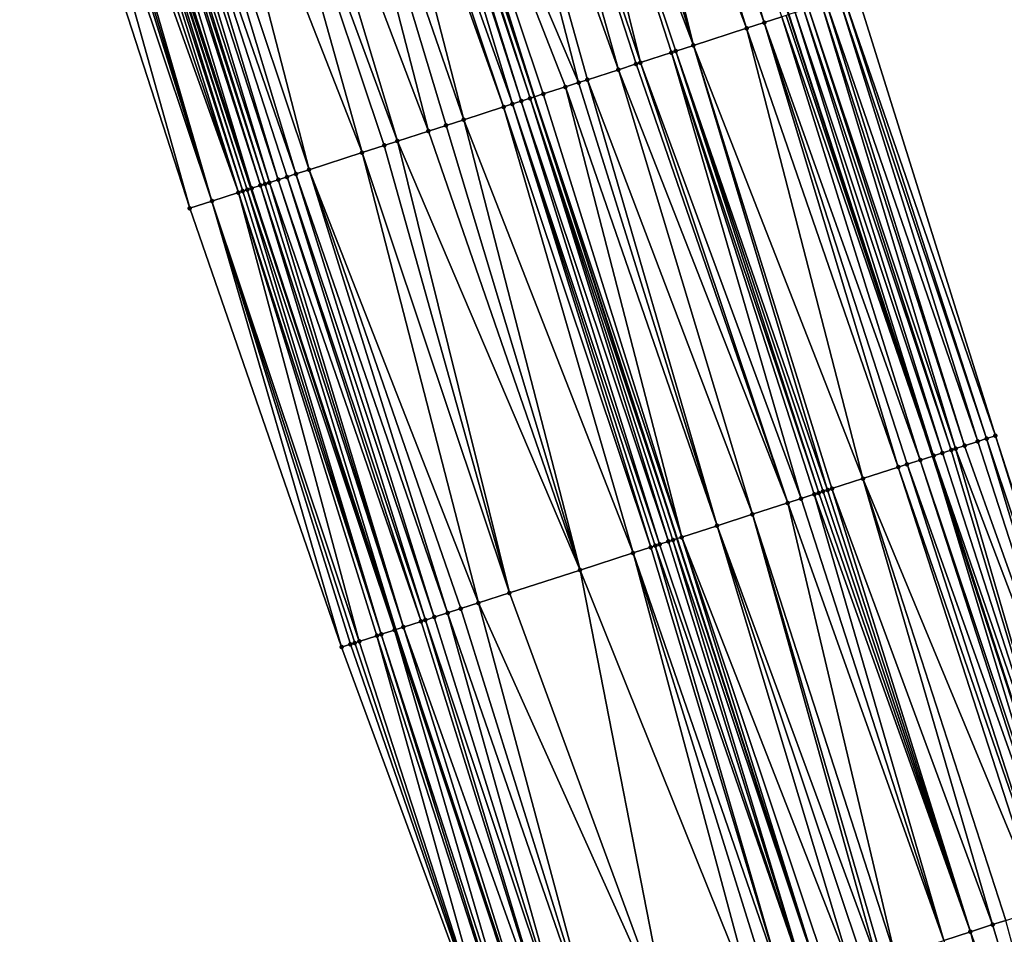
# Model space of a CAD drawing. Header units: feet. Extents: x 2004186 to 2014793, y 836912 to 864902.
# Tile 802 of 974: x 2004904 to 2004946, y 857786 to 857826. Entities that reach past the tile are written whole.
import ezdxf

# ---------------------------------------------------------------- set-up
doc = ezdxf.new("R2010")
doc.units = ezdxf.units.FT
doc.header["$LTSCALE"] = 100
doc.header["$MEASUREMENT"] = 0
for name, color, linetype, lineweight in [('EP_Travel Lane', 5, 'Continuous', 40), ('GPL_Skip Line', 2, 'Continuous', 40), ('Road Shots', 4, 'Continuous', 200), ('Road X-Section', 30, 'Continuous', 13)]:
    doc.layers.add(name, color=color, linetype=linetype, lineweight=lineweight)
doc.layers.add('I-77 SB_MM21-27-Surface-Border', color=7, linetype='Continuous')
doc.layers.add('I-77 SB_MM21-27-Surface-TIN', color=7, linetype='Continuous')

msp = doc.modelspace()

# ---------------------------------------------------------------- linework, layer by layer
at = {"layer": 'EP_Travel Lane'}
for points in [[(2004968.091120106, 857730.6874260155, 458.3383063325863), (2004961.902400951, 857749.7057238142, 458.416206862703), (2004955.713677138, 857768.7240359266, 458.4884060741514), (2004949.524960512, 857787.7423259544, 458.5693999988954), (2004943.336226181, 857806.7606703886, 458.6287385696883), (2004937.147473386, 857825.7790715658, 458.6654655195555), (2004930.958716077, 857844.7974866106, 458.6966912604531), (2004924.769931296, 857863.8159860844, 458.6943065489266), (2004918.629486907, 857882.8363008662, 458.6859490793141), (2004912.503487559, 857901.8750106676, 458.6813898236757), (2004906.377486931, 857920.9137244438, 458.6804606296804), (2004900.251487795, 857939.9524335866, 458.6752691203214), (2004894.125489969, 857958.9911386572, 458.6660294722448), (2004887.999498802, 857978.0298230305, 458.6369202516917), (2004881.873520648, 857997.0684669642, 458.5691292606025), (2004875.747536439, 858016.1071297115, 458.5192208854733)], [(2004945.147646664, 857723.2676227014, 458.3893533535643), (2004938.915284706, 857742.2717968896, 458.4708623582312), (2004932.682924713, 857761.2759650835, 458.5547628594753), (2004926.450536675, 857780.2802187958, 458.6045902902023), (2004920.218144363, 857799.2844855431, 458.649221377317), (2004913.985728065, 857818.2888254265, 458.6647408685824), (2004907.753320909, 857837.2931374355, 458.6913437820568), (2004901.520910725, 857856.2974586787, 458.7142679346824), (2004895.381477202, 857875.3456957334, 458.7119822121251), (2004889.286522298, 857894.3944176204, 458.715399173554), (2004883.191573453, 857913.4431205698, 458.7008551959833), (2004877.09661825, 857932.4918433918, 458.7051694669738), (2004871.001668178, 857951.5405501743, 458.6942510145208), (2004864.906725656, 857970.5892333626, 458.660693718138), (2004858.811787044, 857989.6379043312, 458.615256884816), (2004852.716852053, 858008.6865639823, 458.5591593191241)]]:
    msp.add_polyline3d(points, dxfattribs=at)
at = {"layer": 'GPL_Skip Line'}
msp.add_polyline3d([(2004956.954004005, 857727.0851855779, 458.5624127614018), (2004950.800061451, 857746.1147352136, 458.6383412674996), (2004944.646127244, 857765.1442590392, 458.7245385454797), (2004938.492183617, 857784.1738119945, 458.7991463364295), (2004932.338221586, 857803.203421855, 458.8511140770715), (2004926.18423179, 857822.2331175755, 458.86892169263), (2004920.030260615, 857841.262755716, 458.9096379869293), (2004913.876251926, 857860.2925098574, 458.9042024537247), (2004907.736666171, 857879.3268345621, 458.9118653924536), (2004901.603075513, 857898.363108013, 458.915572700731), (2004895.469483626, 857917.3993852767, 458.9229411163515), (2004889.335898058, 857936.4356429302, 458.9114812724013), (2004883.202316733, 857955.4718874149, 458.887378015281), (2004877.068739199, 857974.5081201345, 458.851978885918), (2004870.935166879, 857993.5443366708, 458.8010420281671), (2004864.801595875, 858012.5805491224, 458.746183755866)], dxfattribs=at)
at = {"layer": 'I-77 SB_MM21-27-Surface-Border', "color": 3, "linetype": 'ByBlock', "lineweight": -2}
for points in [[(2004877.746383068, 858016.7509789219, 458.3539276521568), (2004882.547377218, 857997.2855358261, 458.5244382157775), (2004890.013520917, 857978.6785669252, 458.4760272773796), (2004896.527836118, 857959.7649671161, 458.4742251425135), (2004903.042151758, 857940.8513659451, 458.4711184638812), (2004909.366110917, 857921.8764099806, 458.4496553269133), (2004915.49970439, 857902.8401277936, 458.4376787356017), (2004921.633296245, 857883.80385063, 458.430288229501), (2004927.957836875, 857864.8476132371, 458.4442228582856), (2004933.921558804, 857845.7562884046, 458.46193773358), (2004940.075553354, 857826.7265779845, 458.4499784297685), (2004946.039244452, 857807.6353484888, 458.4297870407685), (2004952.19318902, 857788.6057926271, 458.3563315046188), (2004957.966566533, 857769.4530753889, 458.3153930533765), (2004963.549658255, 857750.2387844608, 458.2879301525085), (2004969.703604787, 857731.2092225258, 458.2168949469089)], [(2004943.82334371, 857722.8395100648, 458.3345819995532), (2004937.098498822, 857741.6844776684, 458.3956095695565), (2004931.325171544, 857760.8370395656, 458.4983556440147), (2004924.790601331, 857779.7436152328, 458.5322354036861), (2004917.875421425, 857798.5271613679, 458.5461687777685), (2004911.340836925, 857817.4337812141, 458.5624977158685), (2004905.186842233, 857836.4634920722, 458.5742828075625), (2004899.032855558, 857855.4931781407, 458.5959305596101), (2004892.888488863, 857874.5423146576, 458.6017907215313), (2004886.754897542, 857893.5785901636, 458.6073451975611), (2004880.811672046, 857912.6761914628, 458.6034884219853), (2004874.868436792, 857931.7738230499, 458.6284618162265), (2004869.305934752, 857950.994101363, 458.6296289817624), (2004863.1723574, 857970.0303335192, 458.5937481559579), (2004857.800223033, 857989.3119318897, 458.5795687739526), (2004852.428094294, 858008.5935127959, 458.548836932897)]]:
    msp.add_polyline3d(points, dxfattribs=at)
at = {"layer": 'I-77 SB_MM21-27-Surface-TIN', "color": 128, "linetype": 'ByBlock', "lineweight": -2}
for points in [[(2004929.92555122, 857844.4632594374, 458.7374893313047), (2004929.354670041, 857844.278611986, 458.7486168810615), (2004936.079533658, 857825.4335864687, 458.7106296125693)], [(2004930.306134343, 857844.5863711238, 458.7247454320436), (2004929.92555122, 857844.4632594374, 458.7374893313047), (2004936.079533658, 857825.4335864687, 458.7106296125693)], [(2004930.306134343, 857844.5863711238, 458.7247454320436), (2004936.079533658, 857825.4335864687, 458.7106296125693), (2004936.840702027, 857825.679803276, 458.6877539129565)], [(2004929.354670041, 857844.278611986, 458.7486168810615), (2004928.212903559, 857843.90932984, 458.7657966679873), (2004935.318359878, 857825.1873863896, 458.7268498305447)], [(2004929.354670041, 857844.278611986, 458.7486168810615), (2004935.318359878, 857825.1873863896, 458.7268498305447), (2004936.079533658, 857825.4335864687, 458.7106296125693)], [(2004928.212903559, 857843.90932984, 458.7657966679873), (2004927.261433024, 857843.6015899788, 458.7819988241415), (2004933.034832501, 857824.4488048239, 458.7680818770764)], [(2004928.212903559, 857843.90932984, 458.7657966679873), (2004933.034832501, 857824.4488048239, 458.7680818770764), (2004935.318359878, 857825.1873863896, 458.7268498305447)], [(2004927.261433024, 857843.6015899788, 458.7819988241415), (2004925.92937376, 857843.170755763, 458.8040493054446), (2004933.034832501, 857824.4488048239, 458.7680818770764)], [(2004925.92937376, 857843.170755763, 458.8040493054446), (2004924.407019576, 857842.6783760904, 458.8283393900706), (2004930.751297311, 857823.7102474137, 458.7997034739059)], [(2004925.92937376, 857843.170755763, 458.8040493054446), (2004932.273655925, 857824.2026133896, 458.7808627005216), (2004933.034832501, 857824.4488048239, 458.7680818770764)], [(2004925.92937376, 857843.170755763, 458.8040493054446), (2004932.083359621, 857824.1410722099, 458.7814006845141), (2004932.273655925, 857824.2026133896, 458.7808627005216)], [(2004925.92937376, 857843.170755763, 458.8040493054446), (2004930.751297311, 857823.7102474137, 458.7997034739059), (2004932.083359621, 857824.1410722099, 458.7814006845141)], [(2004924.407019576, 857842.6783760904, 458.8283393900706), (2004923.07496183, 857842.2475371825, 458.8522566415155), (2004929.799823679, 857823.4025171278, 458.8120960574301)], [(2004924.407019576, 857842.6783760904, 458.8283393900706), (2004930.561001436, 857823.6487049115, 458.8007676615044), (2004930.751297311, 857823.7102474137, 458.7997034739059)], [(2004924.407019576, 857842.6783760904, 458.8283393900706), (2004929.799823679, 857823.4025171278, 458.8120960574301), (2004930.561001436, 857823.6487049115, 458.8007676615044)], [(2004923.07496183, 857842.2475371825, 458.8522566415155), (2004920.220556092, 857841.3242994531, 458.9080825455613), (2004928.087173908, 857822.8485940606, 458.8378053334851)], [(2004923.07496183, 857842.2475371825, 458.8522566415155), (2004928.467761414, 857822.9716921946, 458.830453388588), (2004929.799823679, 857823.4025171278, 458.8120960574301)], [(2004923.07496183, 857842.2475371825, 458.8522566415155), (2004928.087173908, 857822.8485940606, 458.8378053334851), (2004928.467761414, 857822.9716921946, 458.830453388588)], [(2004919.459364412, 857841.0781547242, 458.9022812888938), (2004918.507873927, 857840.7704765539, 458.8939392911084), (2004925.232748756, 857821.9254163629, 458.8697472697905)], [(2004919.649667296, 857841.1396755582, 458.9098380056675), (2004919.459364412, 857841.0781547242, 458.9022812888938), (2004925.61333865, 857822.0485071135, 458.8653327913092)], [(2004919.459364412, 857841.0781547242, 458.9022812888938), (2004925.232748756, 857821.9254163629, 458.8697472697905), (2004925.61333865, 857822.0485071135, 458.8653327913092)], [(2004919.839965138, 857841.2012119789, 458.9111934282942), (2004919.649667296, 857841.1396755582, 458.9098380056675), (2004925.993936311, 857822.1715738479, 458.8704733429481)], [(2004919.649667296, 857841.1396755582, 458.9098380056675), (2004925.61333865, 857822.0485071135, 458.8653327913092), (2004925.993936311, 857822.1715738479, 458.8704733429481)], [(2004919.839965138, 857841.2012119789, 458.9111934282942), (2004926.18423179, 857822.2331175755, 458.86892169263), (2004920.030260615, 857841.262755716, 458.9096379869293)], [(2004919.839965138, 857841.2012119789, 458.9111934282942), (2004925.993936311, 857822.1715738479, 458.8704733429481), (2004926.18423179, 857822.2331175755, 458.86892169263)], [(2004920.220556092, 857841.3242994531, 458.9080825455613), (2004920.030260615, 857841.262755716, 458.9096379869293), (2004926.18423179, 857822.2331175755, 458.86892169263)], [(2004920.220556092, 857841.3242994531, 458.9080825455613), (2004926.18423179, 857822.2331175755, 458.86892169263), (2004926.56482275, 857822.3562050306, 458.8658183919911)], [(2004920.220556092, 857841.3242994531, 458.9080825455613), (2004927.516291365, 857822.6639508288, 458.8472542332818), (2004928.087173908, 857822.8485940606, 458.8378053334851)], [(2004920.220556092, 857841.3242994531, 458.9080825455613), (2004926.56482275, 857822.3562050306, 458.8658183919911), (2004927.516291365, 857822.6639508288, 458.8472542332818)], [(2004918.127275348, 857840.6474126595, 458.8876688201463), (2004916.604880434, 857840.1551589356, 458.8618493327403), (2004923.139466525, 857821.2485341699, 458.8475031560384)], [(2004918.507873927, 857840.7704765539, 458.8939392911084), (2004918.127275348, 857840.6474126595, 458.8876688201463), (2004924.852154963, 857821.8023376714, 458.8693638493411)], [(2004918.127275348, 857840.6474126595, 458.8876688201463), (2004923.139466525, 857821.2485341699, 458.8475031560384), (2004924.852154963, 857821.8023376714, 458.8693638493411)], [(2004918.507873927, 857840.7704765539, 458.8939392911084), (2004924.852154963, 857821.8023376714, 458.8693638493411), (2004925.232748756, 857821.9254163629, 458.8697472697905)], [(2004916.604880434, 857840.1551589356, 458.8618493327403), (2004914.511590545, 857839.4783004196, 458.8301851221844), (2004921.617074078, 857820.7562728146, 458.8247198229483)], [(2004916.604880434, 857840.1551589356, 458.8618493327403), (2004922.378269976, 857821.0024044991, 458.8357108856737), (2004923.139466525, 857821.2485341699, 458.8475031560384)], [(2004916.604880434, 857840.1551589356, 458.8618493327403), (2004921.617074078, 857820.7562728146, 458.8247198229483), (2004922.378269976, 857821.0024044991, 458.8357108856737)], [(2004914.511590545, 857839.4783004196, 458.8301851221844), (2004913.369791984, 857839.1091174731, 458.807897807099), (2004920.28498102, 857820.325543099, 458.8051941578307)], [(2004914.511590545, 857839.4783004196, 458.8301851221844), (2004920.28498102, 857820.325543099, 458.8051941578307), (2004921.617074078, 857820.7562728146, 458.8247198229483)], [(2004913.369791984, 857839.1091174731, 458.807897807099), (2004911.466792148, 857838.4938194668, 458.768004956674), (2004918.762581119, 857819.8333047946, 458.7732399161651)], [(2004913.369791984, 857839.1091174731, 458.807897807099), (2004919.714080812, 857820.1409544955, 458.7929087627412), (2004920.28498102, 857820.325543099, 458.8051941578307)], [(2004913.369791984, 857839.1091174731, 458.807897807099), (2004918.762581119, 857819.8333047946, 458.7732399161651), (2004919.714080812, 857820.1409544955, 458.7929087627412)], [(2004911.466792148, 857838.4938194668, 458.768004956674), (2004910.134696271, 857838.0630984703, 458.7450103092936), (2004916.478981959, 857819.0949452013, 458.7261586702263)], [(2004911.466792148, 857838.4938194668, 458.768004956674), (2004916.478981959, 857819.0949452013, 458.7261586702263), (2004918.762581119, 857819.8333047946, 458.7732399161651)], [(2004908.992905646, 857837.6938909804, 458.732487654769), (2004908.612300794, 857837.5708464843, 458.7184995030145), (2004914.766287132, 857818.5411614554, 458.6964379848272)], [(2004909.373503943, 857837.8169557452, 458.7384118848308), (2004908.992905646, 857837.6938909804, 458.732487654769), (2004915.146892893, 857818.6642031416, 458.7115442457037)], [(2004908.992905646, 857837.6938909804, 458.732487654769), (2004914.766287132, 857818.5411614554, 458.6964379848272), (2004915.146892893, 857818.6642031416, 458.7115442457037)], [(2004910.134696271, 857838.0630984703, 458.7450103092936), (2004909.373503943, 857837.8169557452, 458.7384118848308), (2004915.908085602, 857818.9103446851, 458.7186127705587)], [(2004909.373503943, 857837.8169557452, 458.7384118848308), (2004915.527491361, 857818.7872673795, 458.717678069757), (2004915.908085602, 857818.9103446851, 458.7186127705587)], [(2004909.373503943, 857837.8169557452, 458.7384118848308), (2004915.146892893, 857818.6642031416, 458.7115442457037), (2004915.527491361, 857818.7872673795, 458.717678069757)], [(2004910.134696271, 857838.0630984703, 458.7450103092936), (2004915.908085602, 857818.9103446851, 458.7186127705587), (2004916.478981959, 857819.0949452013, 458.7261586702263)], [(2004907.660793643, 857837.2632198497, 458.6896536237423), (2004907.470492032, 857837.2016950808, 458.6836624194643), (2004913.624475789, 857818.1720180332, 458.6584255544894)], [(2004907.660793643, 857837.2632198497, 458.6896536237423), (2004913.814774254, 857818.2335525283, 458.6605470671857), (2004907.753320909, 857837.2931374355, 458.6913437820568)], [(2004907.660793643, 857837.2632198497, 458.6896536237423), (2004913.624475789, 857818.1720180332, 458.6584255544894), (2004913.814774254, 857818.2335525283, 458.6605470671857)], [(2004907.851093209, 857837.32475094, 458.6931297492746), (2004907.753320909, 857837.2931374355, 458.6913437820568), (2004913.985728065, 857818.2888254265, 458.6647408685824)], [(2004913.814774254, 857818.2335525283, 458.6605470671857), (2004913.985728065, 857818.2888254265, 458.6647408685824), (2004907.753320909, 857837.2931374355, 458.6913437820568)], [(2004908.231700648, 857837.4477874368, 458.7103006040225), (2004907.851093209, 857837.32475094, 458.6931297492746), (2004914.00507479, 857818.2950806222, 458.6652154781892)], [(2004907.851093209, 857837.32475094, 458.6931297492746), (2004913.985728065, 857818.2888254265, 458.6647408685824), (2004914.00507479, 857818.2950806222, 458.6652154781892)], [(2004908.422002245, 857837.5093122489, 458.7162745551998), (2004908.231700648, 857837.4477874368, 458.7103006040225), (2004914.385685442, 857818.4181071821, 458.6863396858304)], [(2004908.231700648, 857837.4477874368, 458.7103006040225), (2004914.00507479, 857818.2950806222, 458.6652154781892), (2004914.385685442, 857818.4181071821, 458.6863396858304)], [(2004908.612300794, 857837.5708464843, 458.7184995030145), (2004908.422002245, 857837.5093122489, 458.7162745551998), (2004914.575987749, 857818.4796297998, 458.6931867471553)], [(2004908.422002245, 857837.5093122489, 458.7162745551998), (2004914.385685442, 857818.4181071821, 458.6863396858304), (2004914.575987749, 857818.4796297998, 458.6931867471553)], [(2004908.612300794, 857837.5708464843, 458.7184995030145), (2004914.575987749, 857818.4796297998, 458.6931867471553), (2004914.766287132, 857818.5411614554, 458.6964379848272)], [(2004906.328663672, 857836.8326042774, 458.6247151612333), (2004905.948058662, 857836.7095602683, 458.6105331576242), (2004912.292349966, 857817.741389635, 458.5985900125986)], [(2004906.518965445, 857836.8941285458, 458.6309055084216), (2004906.328663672, 857836.8326042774, 458.6247151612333), (2004912.292349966, 857817.741389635, 458.5985900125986)], [(2004906.709269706, 857836.9556451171, 458.6401582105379), (2004906.518965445, 857836.8941285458, 458.6309055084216), (2004912.292349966, 857817.741389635, 458.5985900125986)], [(2004907.089885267, 857837.0786564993, 458.6673210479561), (2004906.709269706, 857836.9556451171, 458.6401582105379), (2004913.434174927, 857818.1104909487, 458.6533557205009)], [(2004906.709269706, 857836.9556451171, 458.6401582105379), (2004912.292349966, 857817.741389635, 458.5985900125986), (2004913.434174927, 857818.1104909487, 458.6533557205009)], [(2004907.470492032, 857837.2016950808, 458.6836624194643), (2004907.089885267, 857837.0786564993, 458.6673210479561), (2004913.434174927, 857818.1104909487, 458.6533557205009)], [(2004907.470492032, 857837.2016950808, 458.6836624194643), (2004913.434174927, 857818.1104909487, 458.6533557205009), (2004913.624475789, 857818.1720180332, 458.6584255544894)], [(2004905.948058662, 857836.7095602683, 458.6105331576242), (2004905.186842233, 857836.4634920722, 458.5742828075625), (2004911.340836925, 857817.4337812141, 458.5624977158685)], [(2004905.948058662, 857836.7095602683, 458.6105331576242), (2004911.340836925, 857817.4337812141, 458.5624977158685), (2004912.292349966, 857817.741389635, 458.5985900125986)], [(2004940.075553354, 857826.7265779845, 458.4499784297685), (2004939.504697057, 857826.5418535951, 458.491716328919), (2004946.039244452, 857807.6353484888, 458.4297870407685)], [(2004938.55325948, 857826.2340118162, 458.5484671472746), (2004937.982412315, 857826.0492591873, 458.6014404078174), (2004944.32667085, 857807.0811898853, 458.5492030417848)], [(2004938.743544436, 857826.2955880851, 458.5339687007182), (2004938.55325948, 857826.2340118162, 458.5484671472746), (2004944.70723976, 857807.2043455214, 458.5189740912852)], [(2004938.55325948, 857826.2340118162, 458.5484671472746), (2004944.32667085, 857807.0811898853, 458.5492030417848), (2004944.70723976, 857807.2043455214, 458.5189740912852)], [(2004939.314409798, 857826.4802844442, 458.5033828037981), (2004938.743544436, 857826.2955880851, 458.5339687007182), (2004945.278097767, 857807.3890646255, 458.479339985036)], [(2004938.743544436, 857826.2955880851, 458.5339687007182), (2004944.70723976, 857807.2043455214, 458.5189740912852), (2004945.278097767, 857807.3890646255, 458.479339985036)], [(2004939.504697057, 857826.5418535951, 458.491716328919), (2004939.314409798, 857826.4802844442, 458.5033828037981), (2004945.658672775, 857807.5122014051, 458.4566132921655)], [(2004939.314409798, 857826.4802844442, 458.5033828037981), (2004945.278097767, 857807.3890646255, 458.479339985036), (2004945.658672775, 857807.5122014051, 458.4566132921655)], [(2004939.504697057, 857826.5418535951, 458.491716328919), (2004945.658672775, 857807.5122014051, 458.4566132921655), (2004946.039244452, 857807.6353484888, 458.4297870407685)], [(2004937.411556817, 857825.8645323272, 458.6441612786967), (2004937.147473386, 857825.7790715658, 458.6654655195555), (2004943.375250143, 857806.7732959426, 458.6267059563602)], [(2004937.792128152, 857825.9876804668, 458.6169141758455), (2004937.411556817, 857825.8645323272, 458.6441612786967), (2004943.755821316, 857806.8964445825, 458.5992605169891)], [(2004937.411556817, 857825.8645323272, 458.6441612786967), (2004943.375250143, 857806.7732959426, 458.6267059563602), (2004943.755821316, 857806.8964445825, 458.5992605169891)], [(2004937.982412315, 857826.0492591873, 458.6014404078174), (2004937.792128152, 857825.9876804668, 458.6169141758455), (2004944.13638885, 857807.0196044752, 458.5673380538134)], [(2004937.792128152, 857825.9876804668, 458.6169141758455), (2004943.755821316, 857806.8964445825, 458.5992605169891), (2004944.13638885, 857807.0196044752, 458.5673380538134)], [(2004937.982412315, 857826.0492591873, 458.6014404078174), (2004944.13638885, 857807.0196044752, 458.5673380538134), (2004944.32667085, 857807.0811898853, 458.5492030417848)], [(2004936.079533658, 857825.4335864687, 458.7106296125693), (2004935.318359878, 857825.1873863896, 458.7268498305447), (2004941.852923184, 857806.2808320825, 458.6844879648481)], [(2004936.840702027, 857825.679803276, 458.6877539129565), (2004936.079533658, 857825.4335864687, 458.7106296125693), (2004942.804384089, 857806.5886017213, 458.6564402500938)], [(2004936.079533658, 857825.4335864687, 458.7106296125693), (2004942.23351033, 857806.4039313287, 458.6766942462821), (2004942.804384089, 857806.5886017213, 458.6564402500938)], [(2004936.079533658, 857825.4335864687, 458.7106296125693), (2004941.852923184, 857806.2808320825, 458.6844879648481), (2004942.23351033, 857806.4039313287, 458.6766942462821)], [(2004937.03098829, 857825.7413755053, 458.6748626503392), (2004936.840702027, 857825.679803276, 458.6877539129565), (2004943.336226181, 857806.7606703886, 458.6287385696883)], [(2004936.840702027, 857825.679803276, 458.6877539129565), (2004942.804384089, 857806.5886017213, 458.6564402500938), (2004943.336226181, 857806.7606703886, 458.6287385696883)], [(2004937.03098829, 857825.7413755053, 458.6748626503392), (2004943.336226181, 857806.7606703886, 458.6287385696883), (2004937.147473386, 857825.7790715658, 458.6654655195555)], [(2004943.375250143, 857806.7732959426, 458.6267059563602), (2004937.147473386, 857825.7790715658, 458.6654655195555), (2004943.336226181, 857806.7606703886, 458.6287385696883)], [(2004935.318359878, 857825.1873863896, 458.7268498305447), (2004933.034832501, 857824.4488048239, 458.7680818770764), (2004940.3305677, 857805.78845643, 458.7071760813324)], [(2004935.318359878, 857825.1873863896, 458.7268498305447), (2004940.3305677, 857805.78845643, 458.7071760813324), (2004941.852923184, 857806.2808320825, 458.6844879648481)], [(2004932.083359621, 857824.1410722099, 458.7814006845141), (2004930.751297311, 857823.7102474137, 458.7997034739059), (2004937.666449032, 857804.9267884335, 458.7510992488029)], [(2004932.273655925, 857824.2026133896, 458.7808627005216), (2004932.083359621, 857824.1410722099, 458.7814006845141), (2004938.427629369, 857805.1729682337, 458.7429483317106)], [(2004932.083359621, 857824.1410722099, 458.7814006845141), (2004938.237335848, 857805.1114184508, 458.746908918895), (2004938.427629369, 857805.1729682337, 458.7429483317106)], [(2004932.083359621, 857824.1410722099, 458.7814006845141), (2004937.666449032, 857804.9267884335, 458.7510992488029), (2004938.237335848, 857805.1114184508, 458.746908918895)], [(2004933.034832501, 857824.4488048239, 458.7680818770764), (2004932.273655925, 857824.2026133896, 458.7808627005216), (2004938.808213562, 857805.2960766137, 458.7315206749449)], [(2004932.273655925, 857824.2026133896, 458.7808627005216), (2004938.617920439, 857805.2345255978, 458.73597167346), (2004938.808213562, 857805.2960766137, 458.7315206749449)], [(2004932.273655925, 857824.2026133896, 458.7808627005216), (2004938.427629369, 857805.1729682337, 458.7429483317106), (2004938.617920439, 857805.2345255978, 458.73597167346)], [(2004933.034832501, 857824.4488048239, 458.7680818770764), (2004938.998509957, 857805.3576175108, 458.7310953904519), (2004940.3305677, 857805.78845643, 458.7071760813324)], [(2004933.034832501, 857824.4488048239, 458.7680818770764), (2004938.808213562, 857805.2960766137, 458.7315206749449), (2004938.998509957, 857805.3576175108, 458.7310953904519)], [(2004930.751297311, 857823.7102474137, 458.7997034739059), (2004930.561001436, 857823.6487049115, 458.8007676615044), (2004937.095568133, 857804.7421401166, 458.7625700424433)], [(2004930.751297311, 857823.7102474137, 458.7997034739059), (2004937.095568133, 857804.7421401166, 458.7625700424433), (2004937.666449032, 857804.9267884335, 458.7510992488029)], [(2004929.799823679, 857823.4025171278, 458.8120960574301), (2004928.467761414, 857822.9716921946, 458.830453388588), (2004935.573217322, 857804.2497500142, 458.7910070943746)], [(2004930.561001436, 857823.6487049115, 458.8007676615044), (2004929.799823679, 857823.4025171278, 458.8120960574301), (2004937.095568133, 857804.7421401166, 458.7625700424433)], [(2004929.799823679, 857823.4025171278, 458.8120960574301), (2004935.573217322, 857804.2497500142, 458.7910070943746), (2004937.095568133, 857804.7421401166, 458.7625700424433)], [(2004928.087173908, 857822.8485940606, 458.8378053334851), (2004927.516291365, 857822.6639508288, 458.8472542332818), (2004934.050868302, 857803.7573543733, 458.82164762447)], [(2004928.467761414, 857822.9716921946, 458.830453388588), (2004928.087173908, 857822.8485940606, 458.8378053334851), (2004934.050868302, 857803.7573543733, 458.82164762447)], [(2004928.467761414, 857822.9716921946, 458.830453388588), (2004934.050868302, 857803.7573543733, 458.82164762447), (2004935.573217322, 857804.2497500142, 458.7910070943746)], [(2004927.516291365, 857822.6639508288, 458.8472542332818), (2004926.56482275, 857822.3562050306, 458.8658183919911), (2004932.528516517, 857803.264967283, 458.8488862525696)], [(2004927.516291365, 857822.6639508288, 458.8472542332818), (2004932.528516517, 857803.264967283, 458.8488862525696), (2004934.050868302, 857803.7573543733, 458.82164762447)], [(2004925.61333865, 857822.0485071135, 458.8653327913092), (2004925.232748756, 857821.9254163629, 458.8697472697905), (2004931.577024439, 857802.9572940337, 458.8385846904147)], [(2004925.993936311, 857822.1715738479, 458.8704733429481), (2004925.61333865, 857822.0485071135, 458.8653327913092), (2004931.957626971, 857803.0803457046, 458.8497190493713)], [(2004925.61333865, 857822.0485071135, 458.8653327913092), (2004931.577024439, 857802.9572940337, 458.8385846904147), (2004931.957626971, 857803.0803457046, 458.8497190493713)], [(2004925.993936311, 857822.1715738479, 458.8704733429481), (2004932.338221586, 857803.203421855, 458.8511140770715), (2004926.18423179, 857822.2331175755, 458.86892169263)], [(2004925.993936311, 857822.1715738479, 458.8704733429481), (2004932.147926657, 857803.1418764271, 458.8533419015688), (2004932.338221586, 857803.203421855, 458.8511140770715)], [(2004925.993936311, 857822.1715738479, 458.8704733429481), (2004931.957626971, 857803.0803457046, 458.8497190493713), (2004932.147926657, 857803.1418764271, 458.8533419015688)], [(2004926.56482275, 857822.3562050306, 458.8658183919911), (2004926.18423179, 857822.2331175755, 458.86892169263), (2004932.528516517, 857803.264967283, 458.8488862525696)], [(2004932.528516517, 857803.264967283, 458.8488862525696), (2004926.18423179, 857822.2331175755, 458.86892169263), (2004932.338221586, 857803.203421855, 458.8511140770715)], [(2004924.852154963, 857821.8023376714, 458.8693638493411), (2004923.139466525, 857821.2485341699, 458.8475031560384), (2004930.43523275, 857802.588089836, 458.8247502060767)], [(2004925.232748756, 857821.9254163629, 458.8697472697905), (2004924.852154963, 857821.8023376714, 458.8693638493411), (2004931.196429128, 857802.8342200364, 458.8363330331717)], [(2004924.852154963, 857821.8023376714, 458.8693638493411), (2004930.43523275, 857802.588089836, 458.8247502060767), (2004931.196429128, 857802.8342200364, 458.8363330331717)], [(2004925.232748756, 857821.9254163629, 458.8697472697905), (2004931.386725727, 857802.895760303, 458.8361587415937), (2004931.577024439, 857802.9572940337, 458.8385846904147)], [(2004925.232748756, 857821.9254163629, 458.8697472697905), (2004931.196429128, 857802.8342200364, 458.8363330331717), (2004931.386725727, 857802.895760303, 458.8361587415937)], [(2004923.139466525, 857821.2485341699, 458.8475031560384), (2004922.378269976, 857821.0024044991, 458.8357108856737), (2004928.151644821, 857801.8496955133, 458.7914822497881)], [(2004923.139466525, 857821.2485341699, 458.8475031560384), (2004928.151644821, 857801.8496955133, 458.7914822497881), (2004930.43523275, 857802.588089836, 458.8247502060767)], [(2004921.617074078, 857820.7562728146, 458.8247198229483), (2004920.28498102, 857820.325543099, 458.8051941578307), (2004928.151644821, 857801.8496955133, 458.7914822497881)], [(2004922.378269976, 857821.0024044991, 458.8357108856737), (2004921.617074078, 857820.7562728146, 458.8247198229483), (2004928.151644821, 857801.8496955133, 458.7914822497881)], [(2004920.28498102, 857820.325543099, 458.8051941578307), (2004919.714080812, 857820.1409544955, 458.7929087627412), (2004925.106858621, 857800.8651768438, 458.7443025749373)], [(2004920.28498102, 857820.325543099, 458.8051941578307), (2004925.106858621, 857800.8651768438, 458.7443025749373), (2004928.151644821, 857801.8496955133, 458.7914822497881)], [(2004919.714080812, 857820.1409544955, 458.7929087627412), (2004918.762581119, 857819.8333047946, 458.7732399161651), (2004925.106858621, 857800.8651768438, 458.7443025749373)], [(2004918.762581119, 857819.8333047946, 458.7732399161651), (2004916.478981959, 857819.0949452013, 458.7261586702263), (2004923.774760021, 857800.4344642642, 458.7179569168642)], [(2004918.762581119, 857819.8333047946, 458.7732399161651), (2004923.774760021, 857800.4344642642, 458.7179569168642), (2004925.106858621, 857800.8651768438, 458.7443025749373)], [(2004916.478981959, 857819.0949452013, 458.7261586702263), (2004915.908085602, 857818.9103446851, 458.7186127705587), (2004922.442661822, 857800.0037504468, 458.692103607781)], [(2004916.478981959, 857819.0949452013, 458.7261586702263), (2004923.013559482, 857800.1883469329, 458.7012539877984), (2004923.774760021, 857800.4344642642, 458.7179569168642)], [(2004916.478981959, 857819.0949452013, 458.7261586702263), (2004922.442661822, 857800.0037504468, 458.692103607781), (2004923.013559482, 857800.1883469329, 458.7012539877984)], [(2004915.146892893, 857818.6642031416, 458.7115442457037), (2004914.766287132, 857818.5411614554, 458.6964379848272), (2004921.30087734, 857799.634523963, 458.6871358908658)], [(2004915.527491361, 857818.7872673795, 458.717678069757), (2004915.146892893, 857818.6642031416, 458.7115442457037), (2004921.491176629, 857799.6960559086, 458.6902720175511)], [(2004915.146892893, 857818.6642031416, 458.7115442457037), (2004921.30087734, 857799.634523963, 458.6871358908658), (2004921.491176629, 857799.6960559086, 458.6902720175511)], [(2004915.908085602, 857818.9103446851, 458.7186127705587), (2004915.527491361, 857818.7872673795, 458.717678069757), (2004921.871770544, 857799.8191342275, 458.6908043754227)], [(2004915.527491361, 857818.7872673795, 458.717678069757), (2004921.491176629, 857799.6960559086, 458.6902720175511), (2004921.871770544, 857799.8191342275, 458.6908043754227)], [(2004915.908085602, 857818.9103446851, 458.7186127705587), (2004921.871770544, 857799.8191342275, 458.6908043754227), (2004922.442661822, 857800.0037504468, 458.692103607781)], [(2004913.624475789, 857818.1720180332, 458.6584255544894), (2004913.434174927, 857818.1104909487, 458.6533557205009), (2004919.588156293, 857799.0808212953, 458.625154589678)], [(2004913.814774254, 857818.2335525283, 458.6605470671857), (2004913.624475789, 857818.1720180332, 458.6584255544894), (2004919.588156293, 857799.0808212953, 458.625154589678)], [(2004913.814774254, 857818.2335525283, 458.6605470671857), (2004920.159063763, 857799.2653874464, 458.6463738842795), (2004913.985728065, 857818.2888254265, 458.6647408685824)], [(2004913.814774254, 857818.2335525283, 458.6605470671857), (2004919.588156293, 857799.0808212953, 458.625154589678), (2004920.159063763, 857799.2653874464, 458.6463738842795)], [(2004914.00507479, 857818.2950806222, 458.6652154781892), (2004913.985728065, 857818.2888254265, 458.6647408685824), (2004920.218144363, 857799.2844855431, 458.649221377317)], [(2004920.159063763, 857799.2653874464, 458.6463738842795), (2004920.218144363, 857799.2844855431, 458.649221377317), (2004913.985728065, 857818.2888254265, 458.6647408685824)], [(2004914.385685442, 857818.4181071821, 458.6863396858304), (2004914.00507479, 857818.2950806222, 458.6652154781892), (2004920.218144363, 857799.2844855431, 458.649221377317)], [(2004914.575987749, 857818.4796297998, 458.6931867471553), (2004914.385685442, 857818.4181071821, 458.6863396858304), (2004920.539672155, 857799.3884209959, 458.6647179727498)], [(2004914.385685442, 857818.4181071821, 458.6863396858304), (2004920.218144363, 857799.2844855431, 458.649221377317), (2004920.539672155, 857799.3884209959, 458.6647179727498)], [(2004914.766287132, 857818.5411614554, 458.6964379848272), (2004914.575987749, 857818.4796297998, 458.6931867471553), (2004920.539672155, 857799.3884209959, 458.6647179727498)], [(2004914.766287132, 857818.5411614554, 458.6964379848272), (2004920.539672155, 857799.3884209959, 458.6647179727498), (2004921.30087734, 857799.634523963, 458.6871358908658)], [(2004913.434174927, 857818.1104909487, 458.6533557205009), (2004912.292349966, 857817.741389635, 458.5985900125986), (2004918.636624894, 857798.7732696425, 458.5664749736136)], [(2004913.434174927, 857818.1104909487, 458.6533557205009), (2004919.397851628, 857799.0193059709, 458.6154055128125), (2004919.588156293, 857799.0808212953, 458.625154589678)], [(2004913.434174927, 857818.1104909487, 458.6533557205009), (2004918.636624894, 857798.7732696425, 458.5664749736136), (2004919.397851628, 857799.0193059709, 458.6154055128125)], [(2004912.292349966, 857817.741389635, 458.5985900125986), (2004911.340836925, 857817.4337812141, 458.5624977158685), (2004917.875421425, 857798.5271613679, 458.5461687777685)], [(2004912.292349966, 857817.741389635, 458.5985900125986), (2004918.446320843, 857798.7117524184, 458.5574817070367), (2004918.636624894, 857798.7732696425, 458.5664749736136)], [(2004912.292349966, 857817.741389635, 458.5985900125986), (2004918.256019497, 857798.6502268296, 458.5518164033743), (2004918.446320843, 857798.7117524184, 458.5574817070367)], [(2004912.292349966, 857817.741389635, 458.5985900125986), (2004917.875421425, 857798.5271613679, 458.5461687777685), (2004918.256019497, 857798.6502268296, 458.5518164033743)], [(2004946.039244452, 857807.6353484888, 458.4297870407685), (2004945.658672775, 857807.5122014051, 458.4566132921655), (2004952.002902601, 857788.5442208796, 458.369030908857)], [(2004946.039244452, 857807.6353484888, 458.4297870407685), (2004952.002902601, 857788.5442208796, 458.369030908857), (2004952.19318902, 857788.6057926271, 458.3563315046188)], [(2004944.70723976, 857807.2043455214, 458.5189740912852), (2004944.32667085, 857807.0811898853, 458.5492030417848), (2004951.43204631, 857788.3594964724, 458.4107749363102)], [(2004945.278097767, 857807.3890646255, 458.479339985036), (2004944.70723976, 857807.2043455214, 458.5189740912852), (2004951.43204631, 857788.3594964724, 458.4107749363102)], [(2004945.658672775, 857807.5122014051, 458.4566132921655), (2004945.278097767, 857807.3890646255, 458.479339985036), (2004951.43204631, 857788.3594964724, 458.4107749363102)], [(2004945.658672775, 857807.5122014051, 458.4566132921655), (2004951.43204631, 857788.3594964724, 458.4107749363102), (2004952.002902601, 857788.5442208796, 458.369030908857)], [(2004942.804384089, 857806.5886017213, 458.6564402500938), (2004949.148634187, 857787.6205585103, 458.5937984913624), (2004943.336226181, 857806.7606703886, 458.6287385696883)], [(2004943.375250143, 857806.7732959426, 458.6267059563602), (2004943.336226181, 857806.7606703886, 458.6287385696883), (2004949.524960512, 857787.7423259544, 458.5693999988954)], [(2004949.148634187, 857787.6205585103, 458.5937984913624), (2004949.524960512, 857787.7423259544, 458.5693999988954), (2004943.336226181, 857806.7606703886, 458.6287385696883)], [(2004943.755821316, 857806.8964445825, 458.5992605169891), (2004943.375250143, 857806.7732959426, 458.6267059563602), (2004949.909778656, 857787.8668492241, 458.5415197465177)], [(2004943.375250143, 857806.7732959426, 458.6267059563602), (2004949.524960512, 857787.7423259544, 458.5693999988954), (2004949.529207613, 857787.7437001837, 458.5691246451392)], [(2004943.375250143, 857806.7732959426, 458.6267059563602), (2004949.529207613, 857787.7437001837, 458.5691246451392), (2004949.909778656, 857787.8668492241, 458.5415197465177)], [(2004944.13638885, 857807.0196044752, 458.5673380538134), (2004943.755821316, 857806.8964445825, 458.5992605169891), (2004949.909778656, 857787.8668492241, 458.5415197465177)], [(2004944.32667085, 857807.0811898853, 458.5492030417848), (2004944.13638885, 857807.0196044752, 458.5673380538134), (2004949.909778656, 857787.8668492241, 458.5415197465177)], [(2004944.32667085, 857807.0811898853, 458.5492030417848), (2004949.909778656, 857787.8668492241, 458.5415197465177), (2004951.43204631, 857788.3594964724, 458.4107749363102)], [(2004942.23351033, 857806.4039313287, 458.6766942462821), (2004941.852923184, 857806.2808320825, 458.6844879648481), (2004948.387474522, 857787.374314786, 458.627382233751)], [(2004942.804384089, 857806.5886017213, 458.6564402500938), (2004942.23351033, 857806.4039313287, 458.6766942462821), (2004948.958344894, 857787.5589956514, 458.602961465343)], [(2004942.23351033, 857806.4039313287, 458.6766942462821), (2004948.387474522, 857787.374314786, 458.627382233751), (2004948.958344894, 857787.5589956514, 458.602961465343)], [(2004942.804384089, 857806.5886017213, 458.6564402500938), (2004948.958344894, 857787.5589956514, 458.602961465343), (2004949.148634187, 857787.6205585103, 458.5937984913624)], [(2004941.852923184, 857806.2808320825, 458.6844879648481), (2004940.3305677, 857805.78845643, 458.7071760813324), (2004948.006888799, 857787.251211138, 458.6369273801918)], [(2004941.852923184, 857806.2808320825, 458.6844879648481), (2004948.006888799, 857787.251211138, 458.6369273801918), (2004948.387474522, 857787.374314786, 458.627382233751)], [(2004940.3305677, 857805.78845643, 458.7071760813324), (2004938.998509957, 857805.3576175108, 458.7310953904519), (2004945.913656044, 857786.5741759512, 458.6755498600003)], [(2004940.3305677, 857805.78845643, 458.7071760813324), (2004946.484534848, 857786.7588307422, 458.6615029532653), (2004948.006888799, 857787.251211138, 458.6369273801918)], [(2004940.3305677, 857805.78845643, 458.7071760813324), (2004945.913656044, 857786.5741759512, 458.6755498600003), (2004946.484534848, 857786.7588307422, 458.6615029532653)], [(2004938.237335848, 857805.1114184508, 458.746908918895), (2004937.666449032, 857804.9267884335, 458.7510992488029), (2004943.8204191, 857785.8971537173, 458.7090188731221)], [(2004938.427629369, 857805.1729682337, 458.7429483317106), (2004938.237335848, 857805.1114184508, 458.746908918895), (2004944.962186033, 857786.2664344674, 458.6923961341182)], [(2004938.237335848, 857805.1114184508, 458.746908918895), (2004943.8204191, 857785.8971537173, 458.7090188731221), (2004944.962186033, 857786.2664344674, 458.6923961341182)], [(2004938.617920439, 857805.2345255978, 458.73597167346), (2004938.427629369, 857805.1729682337, 458.7429483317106), (2004944.962186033, 857786.2664344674, 458.6923961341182)], [(2004938.808213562, 857805.2960766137, 458.7315206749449), (2004938.617920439, 857805.2345255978, 458.73597167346), (2004944.962186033, 857786.2664344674, 458.6923961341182)], [(2004938.998509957, 857805.3576175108, 458.7310953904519), (2004938.808213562, 857805.2960766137, 458.7315206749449), (2004944.962186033, 857786.2664344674, 458.6923961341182)], [(2004938.998509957, 857805.3576175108, 458.7310953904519), (2004944.962186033, 857786.2664344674, 458.6923961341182), (2004945.913656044, 857786.5741759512, 458.6755498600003)], [(2004937.095568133, 857804.7421401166, 458.7625700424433), (2004935.573217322, 857804.2497500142, 458.7910070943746), (2004941.72718433, 857785.2201247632, 458.745161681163)], [(2004937.666449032, 857804.9267884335, 458.7510992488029), (2004937.095568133, 857804.7421401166, 458.7625700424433), (2004943.8204191, 857785.8971537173, 458.7090188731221)], [(2004937.095568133, 857804.7421401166, 458.7625700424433), (2004941.72718433, 857785.2201247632, 458.745161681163), (2004943.8204191, 857785.8971537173, 458.7090188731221)], [(2004935.573217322, 857804.2497500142, 458.7910070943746), (2004934.050868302, 857803.7573543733, 458.82164762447), (2004940.966003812, 857784.9739455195, 458.7530912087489)], [(2004935.573217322, 857804.2497500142, 458.7910070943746), (2004941.156297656, 857785.0354943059, 458.7495272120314), (2004941.72718433, 857785.2201247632, 458.745161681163)], [(2004935.573217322, 857804.2497500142, 458.7910070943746), (2004940.966003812, 857784.9739455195, 458.7530912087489), (2004941.156297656, 857785.0354943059, 458.7495272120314)], [(2004934.050868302, 857803.7573543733, 458.82164762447), (2004932.528516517, 857803.264967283, 458.8488862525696), (2004939.824245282, 857784.6046387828, 458.780052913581)], [(2004934.050868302, 857803.7573543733, 458.82164762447), (2004940.395128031, 857784.7892813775, 458.7708584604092), (2004940.966003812, 857784.9739455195, 458.7530912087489)], [(2004934.050868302, 857803.7573543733, 458.82164762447), (2004939.824245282, 857784.6046387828, 458.780052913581), (2004940.395128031, 857784.7892813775, 458.7708584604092)], [(2004931.577024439, 857802.9572940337, 458.8385846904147), (2004931.386725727, 857802.895760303, 458.8361587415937), (2004937.921290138, 857783.9892025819, 458.7951390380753)], [(2004931.957626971, 857803.0803457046, 458.8497190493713), (2004931.577024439, 857802.9572940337, 458.8385846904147), (2004937.921290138, 857783.9892025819, 458.7951390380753)], [(2004932.147926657, 857803.1418764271, 458.8533419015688), (2004931.957626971, 857803.0803457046, 458.8497190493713), (2004937.921290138, 857783.9892025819, 458.7951390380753)], [(2004932.147926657, 857803.1418764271, 458.8533419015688), (2004938.492183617, 857784.1738119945, 458.7991463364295), (2004932.338221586, 857803.203421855, 458.8511140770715)], [(2004932.147926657, 857803.1418764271, 458.8533419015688), (2004937.921290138, 857783.9892025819, 458.7951390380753), (2004938.492183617, 857784.1738119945, 458.7991463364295)], [(2004932.528516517, 857803.264967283, 458.8488862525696), (2004932.338221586, 857803.203421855, 458.8511140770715), (2004938.492183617, 857784.1738119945, 458.7991463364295)], [(2004932.528516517, 857803.264967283, 458.8488862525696), (2004938.492183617, 857784.1738119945, 458.7991463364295), (2004938.872774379, 857784.2969000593, 458.7958010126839)], [(2004932.528516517, 857803.264967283, 458.8488862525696), (2004938.872774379, 857784.2969000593, 458.7958010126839), (2004939.824245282, 857784.6046387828, 458.780052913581)], [(2004930.43523275, 857802.588089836, 458.8247502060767), (2004928.151644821, 857801.8496955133, 458.7914822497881), (2004935.63770785, 857783.2507908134, 458.7688127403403)], [(2004931.196429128, 857802.8342200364, 458.8363330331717), (2004930.43523275, 857802.588089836, 458.8247502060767), (2004936.969799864, 857783.6815237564, 458.7870563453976)], [(2004930.43523275, 857802.588089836, 458.8247502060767), (2004936.398902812, 857783.4969253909, 458.7786538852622), (2004936.969799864, 857783.6815237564, 458.7870563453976)], [(2004930.43523275, 857802.588089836, 458.8247502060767), (2004935.63770785, 857783.2507908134, 458.7688127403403), (2004936.398902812, 857783.4969253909, 458.7786538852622)], [(2004931.386725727, 857802.895760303, 458.8361587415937), (2004931.196429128, 857802.8342200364, 458.8363330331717), (2004936.969799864, 857783.6815237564, 458.7870563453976)], [(2004931.386725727, 857802.895760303, 458.8361587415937), (2004936.969799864, 857783.6815237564, 458.7870563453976), (2004937.921290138, 857783.9892025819, 458.7951390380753)], [(2004928.151644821, 857801.8496955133, 458.7914822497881), (2004925.106858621, 857800.8651768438, 458.7443025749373), (2004932.022027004, 857782.0816663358, 458.7161925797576)], [(2004928.151644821, 857801.8496955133, 458.7914822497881), (2004932.022027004, 857782.0816663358, 458.7161925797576), (2004935.63770785, 857783.2507908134, 458.7688127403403)], [(2004925.106858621, 857800.8651768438, 458.7443025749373), (2004923.774760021, 857800.4344642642, 458.7179569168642), (2004932.022027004, 857782.0816663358, 458.7161925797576)], [(2004923.774760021, 857800.4344642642, 458.7179569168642), (2004923.013559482, 857800.1883469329, 458.7012539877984), (2004928.977234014, 857781.0971686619, 458.6606605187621)], [(2004923.774760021, 857800.4344642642, 458.7179569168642), (2004928.977234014, 857781.0971686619, 458.6606605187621), (2004932.022027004, 857782.0816663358, 458.7161925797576)], [(2004922.442661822, 857800.0037504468, 458.692103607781), (2004921.871770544, 857799.8191342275, 458.6908043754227), (2004927.835442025, 857780.7279653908, 458.6464577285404)], [(2004923.013559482, 857800.1883469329, 458.7012539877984), (2004922.442661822, 857800.0037504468, 458.692103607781), (2004928.977234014, 857781.0971686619, 458.6606605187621)], [(2004922.442661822, 857800.0037504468, 458.692103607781), (2004927.835442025, 857780.7279653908, 458.6464577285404), (2004928.977234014, 857781.0971686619, 458.6606605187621)], [(2004921.30087734, 857799.634523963, 458.6871358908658), (2004920.539672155, 857799.3884209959, 458.6647179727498), (2004927.264541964, 857780.543376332, 458.6343524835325)], [(2004921.491176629, 857799.6960559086, 458.6902720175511), (2004921.30087734, 857799.634523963, 458.6871358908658), (2004927.264541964, 857780.543376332, 458.6343524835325)], [(2004921.871770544, 857799.8191342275, 458.6908043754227), (2004921.491176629, 857799.6960559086, 458.6902720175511), (2004927.835442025, 857780.7279653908, 458.6464577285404)], [(2004921.491176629, 857799.6960559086, 458.6902720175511), (2004927.264541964, 857780.543376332, 458.6343524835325), (2004927.835442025, 857780.7279653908, 458.6464577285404)], [(2004920.159063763, 857799.2653874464, 458.6463738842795), (2004919.588156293, 857799.0808212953, 458.625154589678), (2004925.742125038, 857780.0511906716, 458.5814512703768)], [(2004920.159063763, 857799.2653874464, 458.6463738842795), (2004926.450536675, 857780.2802187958, 458.6045902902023), (2004920.218144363, 857799.2844855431, 458.649221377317)], [(2004920.159063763, 857799.2653874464, 458.6463738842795), (2004925.742125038, 857780.0511906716, 458.5814512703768), (2004926.450536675, 857780.2802187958, 458.6045902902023)], [(2004920.539672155, 857799.3884209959, 458.6647179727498), (2004920.218144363, 857799.2844855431, 458.649221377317), (2004926.503332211, 857780.297287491, 458.6063147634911)], [(2004926.503332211, 857780.297287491, 458.6063147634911), (2004920.218144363, 857799.2844855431, 458.649221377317), (2004926.450536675, 857780.2802187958, 458.6045902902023)], [(2004920.539672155, 857799.3884209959, 458.6647179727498), (2004926.503332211, 857780.297287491, 458.6063147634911), (2004927.264541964, 857780.543376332, 458.6343524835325)], [(2004918.446320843, 857798.7117524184, 458.5574817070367), (2004918.256019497, 857798.6502268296, 458.5518164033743), (2004924.790601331, 857779.7436152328, 458.5322354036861)], [(2004918.636624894, 857798.7732696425, 458.5664749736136), (2004918.446320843, 857798.7117524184, 458.5574817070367), (2004924.790601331, 857779.7436152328, 458.5322354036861)], [(2004919.397851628, 857799.0193059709, 458.6154055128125), (2004918.636624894, 857798.7732696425, 458.5664749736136), (2004924.790601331, 857779.7436152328, 458.5322354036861)], [(2004919.588156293, 857799.0808212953, 458.625154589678), (2004919.397851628, 857799.0193059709, 458.6154055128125), (2004925.551821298, 857779.9896724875, 458.5728399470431)], [(2004919.397851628, 857799.0193059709, 458.6154055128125), (2004924.790601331, 857779.7436152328, 458.5322354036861), (2004925.551821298, 857779.9896724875, 458.5728399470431)], [(2004919.588156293, 857799.0808212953, 458.625154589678), (2004925.551821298, 857779.9896724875, 458.5728399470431), (2004925.742125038, 857780.0511906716, 458.5814512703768)], [(2004918.256019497, 857798.6502268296, 458.5518164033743), (2004917.875421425, 857798.5271613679, 458.5461687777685), (2004924.790601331, 857779.7436152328, 458.5322354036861)], [(2004945.913656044, 857786.5741759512, 458.6755498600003), (2004944.962186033, 857786.2664344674, 458.6923961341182), (2004951.687006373, 857767.4215427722, 458.6011677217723)], [(2004946.484534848, 857786.7588307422, 458.6615029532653), (2004945.913656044, 857786.5741759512, 458.6755498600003), (2004951.687006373, 857767.4215427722, 458.6011677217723)], [(2004944.962186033, 857786.2664344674, 458.6923961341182), (2004943.8204191, 857785.8971537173, 458.7090188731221), (2004949.974358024, 857766.8676153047, 458.6286252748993)], [(2004944.962186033, 857786.2664344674, 458.6923961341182), (2004949.974358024, 857766.8676153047, 458.6286252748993), (2004951.687006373, 857767.4215427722, 458.6011677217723)]]:
    msp.add_3dface(points, dxfattribs=at)
at = {"layer": 'Road Shots', "lineweight": 100}
for p in [(2004936.079533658, 857825.4335864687, 458.7106296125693), (2004935.318359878, 857825.1873863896, 458.7268498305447), (2004932.083359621, 857824.1410722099, 458.7814006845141), (2004932.273655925, 857824.2026133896, 458.7808627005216), (2004933.034832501, 857824.4488048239, 458.7680818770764), (2004930.751297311, 857823.7102474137, 458.7997034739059), (2004929.799823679, 857823.4025171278, 458.8120960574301), (2004930.561001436, 857823.6487049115, 458.8007676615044), (2004928.087173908, 857822.8485940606, 458.8378053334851), (2004928.467761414, 857822.9716921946, 458.830453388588), (2004927.516291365, 857822.6639508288, 458.8472542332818), (2004925.61333865, 857822.0485071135, 458.8653327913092), (2004925.993936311, 857822.1715738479, 458.8704733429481), (2004926.56482275, 857822.3562050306, 458.8658183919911), (2004924.852154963, 857821.8023376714, 458.8693638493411), (2004925.232748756, 857821.9254163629, 458.8697472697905), (2004923.139466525, 857821.2485341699, 458.8475031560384), (2004921.617074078, 857820.7562728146, 458.8247198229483), (2004922.378269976, 857821.0024044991, 458.8357108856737), (2004920.28498102, 857820.325543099, 458.8051941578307), (2004919.714080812, 857820.1409544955, 458.7929087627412), (2004918.762581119, 857819.8333047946, 458.7732399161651), (2004916.478981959, 857819.0949452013, 458.7261586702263), (2004915.146892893, 857818.6642031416, 458.7115442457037), (2004915.527491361, 857818.7872673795, 458.717678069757), (2004915.908085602, 857818.9103446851, 458.7186127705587), (2004913.624475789, 857818.1720180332, 458.6584255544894), (2004913.814774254, 857818.2335525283, 458.6605470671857), (2004914.00507479, 857818.2950806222, 458.6652154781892), (2004914.385685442, 857818.4181071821, 458.6863396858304), (2004914.575987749, 857818.4796297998, 458.6931867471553), (2004914.766287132, 857818.5411614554, 458.6964379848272), (2004913.434174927, 857818.1104909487, 458.6533557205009), (2004911.340836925, 857817.4337812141, 458.5624977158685), (2004912.292349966, 857817.741389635, 458.5985900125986), (2004946.039244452, 857807.6353484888, 458.4297870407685), (2004944.70723976, 857807.2043455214, 458.5189740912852), (2004945.278097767, 857807.3890646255, 458.479339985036), (2004945.658672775, 857807.5122014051, 458.4566132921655), (2004943.375250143, 857806.7732959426, 458.6267059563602), (2004943.755821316, 857806.8964445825, 458.5992605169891), (2004944.13638885, 857807.0196044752, 458.5673380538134), (2004944.32667085, 857807.0811898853, 458.5492030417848), (2004942.23351033, 857806.4039313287, 458.6766942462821), (2004942.804384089, 857806.5886017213, 458.6564402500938), (2004941.852923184, 857806.2808320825, 458.6844879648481), (2004940.3305677, 857805.78845643, 458.7071760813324), (2004938.237335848, 857805.1114184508, 458.746908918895), (2004938.427629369, 857805.1729682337, 458.7429483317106), (2004938.617920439, 857805.2345255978, 458.73597167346), (2004938.808213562, 857805.2960766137, 458.7315206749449), (2004938.998509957, 857805.3576175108, 458.7310953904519), (2004937.095568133, 857804.7421401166, 458.7625700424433), (2004937.666449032, 857804.9267884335, 458.7510992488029), (2004935.573217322, 857804.2497500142, 458.7910070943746), (2004934.050868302, 857803.7573543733, 458.82164762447), (2004931.577024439, 857802.9572940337, 458.8385846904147), (2004931.957626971, 857803.0803457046, 458.8497190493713), (2004932.147926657, 857803.1418764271, 458.8533419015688), (2004932.528516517, 857803.264967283, 458.8488862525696), (2004930.43523275, 857802.588089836, 458.8247502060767), (2004931.196429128, 857802.8342200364, 458.8363330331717), (2004931.386725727, 857802.895760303, 458.8361587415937), (2004928.151644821, 857801.8496955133, 458.7914822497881), (2004925.106858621, 857800.8651768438, 458.7443025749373), (2004923.774760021, 857800.4344642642, 458.7179569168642), (2004922.442661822, 857800.0037504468, 458.692103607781), (2004923.013559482, 857800.1883469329, 458.7012539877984), (2004921.30087734, 857799.634523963, 458.6871358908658), (2004921.491176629, 857799.6960559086, 458.6902720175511), (2004921.871770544, 857799.8191342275, 458.6908043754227), (2004920.159063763, 857799.2653874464, 458.6463738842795), (2004920.539672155, 857799.3884209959, 458.6647179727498), (2004918.446320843, 857798.7117524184, 458.5574817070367), (2004918.636624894, 857798.7732696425, 458.5664749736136), (2004919.397851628, 857799.0193059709, 458.6154055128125), (2004919.588156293, 857799.0808212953, 458.625154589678), (2004917.875421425, 857798.5271613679, 458.5461687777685), (2004918.256019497, 857798.6502268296, 458.5518164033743), (2004945.913656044, 857786.5741759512, 458.6755498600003), (2004944.962186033, 857786.2664344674, 458.6923961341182)]:
    msp.add_point(p, dxfattribs=at)
at = {"layer": 'Road X-Section', "extrusion": (-0.3076980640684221, 0.9514803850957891, 0.002641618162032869), "elevation": 199290.3353787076, "flags": 128}
msp.add_lwpolyline([(-2171590.155211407, -67.88670860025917), (-2171591.155211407, -67.85061617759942), (-2171592.355211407, -67.79585027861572), (-2171592.555211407, -67.79078042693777), (-2171592.755211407, -67.78865890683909), (-2171592.955211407, -67.78399047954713), (-2171593.355211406, -67.762866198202), (-2171593.555211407, -67.75601911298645), (-2171593.755211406, -67.75276786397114), (-2171594.155211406, -67.737661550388), (-2171594.555211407, -67.731527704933), (-2171594.955211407, -67.73059300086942), (-2171595.555211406, -67.72304707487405), (-2171597.955211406, -67.67596566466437), (-2171598.955211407, -67.65629674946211), (-2171599.555211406, -67.64401131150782), (-2171600.955211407, -67.62448557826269), (-2171601.755211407, -67.61349447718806), (-2171602.555211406, -67.60170216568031), (-2171604.355211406, -67.57984139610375), (-2171604.755211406, -67.57945797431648), (-2171605.155211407, -67.58387246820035), (-2171605.555211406, -67.57873189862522), (-2171606.155211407, -67.58338686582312), (-2171607.155211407, -67.60195108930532), (-2171607.755211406, -67.6114000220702), (-2171608.155211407, -67.61875199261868), (-2171609.555211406, -67.63710938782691), (-2171610.355211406, -67.64843782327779), (-2171610.555211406, -67.64950201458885), (-2171611.955211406, -67.66780486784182), (-2171612.155211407, -67.66834285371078), (-2171612.955211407, -67.68112372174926), (-2171615.355211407, -67.72235591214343), (-2171616.155211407, -67.73857618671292), (-2171616.955211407, -67.76145196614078), (-2171617.155211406, -67.77434327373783), (-2171617.555211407, -67.80504475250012), (-2171617.955211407, -67.83229195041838), (-2171618.155211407, -67.84776577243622), (-2171618.755211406, -67.90073921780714), (-2171618.955211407, -67.91523771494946), (-2171619.555211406, -67.94582371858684), (-2171619.755211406, -67.9574902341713), (-2171620.355211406, -67.99922827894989)], dxfattribs=at)
at = {"layer": 'Road X-Section', "extrusion": (-0.3076980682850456, 0.9514803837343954, 0.002641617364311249), "elevation": 199270.3257564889, "flags": 128}
msp.add_lwpolyline([(-2171590.556094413, -67.85002066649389), (-2171590.956094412, -67.84437302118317), (-2171591.156094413, -67.83870769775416), (-2171591.356094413, -67.82971439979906), (-2171592.156094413, -67.78078368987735), (-2171592.356094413, -67.77103457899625), (-2171592.956094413, -67.74981521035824), (-2171593.356094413, -67.73147105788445), (-2171594.156094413, -67.70905306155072), (-2171594.356094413, -67.70591692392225), (-2171594.756094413, -67.70538456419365), (-2171595.356094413, -67.70408532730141), (-2171595.956094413, -67.6949349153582), (-2171596.756094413, -67.67823192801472), (-2171598.156094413, -67.65188617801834), (-2171601.356094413, -67.60470633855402), (-2171603.756094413, -67.57143826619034), (-2171604.556094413, -67.55985539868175), (-2171604.756094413, -67.56002969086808), (-2171604.956094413, -67.55760373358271), (-2171605.356094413, -67.54646933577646), (-2171605.556094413, -67.54284647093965), (-2171605.956094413, -67.54730213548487), (-2171607.556094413, -67.5745408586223), (-2171609.156094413, -67.60518149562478), (-2171610.756094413, -67.63361864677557), (-2171611.356094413, -67.64508948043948), (-2171611.956094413, -67.64927982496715), (-2171612.156094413, -67.6532404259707), (-2171612.356094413, -67.66021710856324), (-2171612.556094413, -67.6646681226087), (-2171612.756094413, -67.66509340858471), (-2171614.156094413, -67.689012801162), (-2171615.756094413, -67.71170099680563), (-2171616.156094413, -67.71949474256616), (-2171616.756094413, -67.7397488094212), (-2171617.356094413, -67.76948320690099), (-2171617.756094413, -67.79692874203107), (-2171618.156094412, -67.82885131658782), (-2171618.356094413, -67.8469863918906), (-2171618.756094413, -67.87721544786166), (-2171619.356094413, -67.91684969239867), (-2171619.756094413, -67.93957646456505), (-2171620.156094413, -67.9664028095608)], dxfattribs=at)
at = {"layer": 'Road X-Section', "extrusion": (-0.307698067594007, 0.9514803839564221, 0.002641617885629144), "elevation": 199250.3273326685, "flags": 128}
msp.add_lwpolyline([(-2171591.355949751, -67.81122959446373), (-2171592.155949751, -67.77062490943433), (-2171592.355949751, -67.76201355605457), (-2171593.155949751, -67.73714997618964), (-2171593.955949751, -67.70911215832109), (-2171594.555949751, -67.6970068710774), (-2171595.755949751, -67.68280403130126), (-2171598.955949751, -67.62727177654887), (-2171602.755949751, -67.57465143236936), (-2171603.555949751, -67.56481025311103), (-2171604.155949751, -67.55640776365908), (-2171605.155949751, -67.54832504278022), (-2171605.755949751, -67.54431773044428), (-2171606.155949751, -67.54766306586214), (-2171607.155949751, -67.56341121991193), (-2171607.755949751, -67.572605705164), (-2171608.355949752, -67.59037301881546), (-2171608.555949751, -67.59393702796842), (-2171609.155949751, -67.59830257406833), (-2171611.355949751, -67.63444550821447), (-2171612.555949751, -67.65106830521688), (-2171613.555949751, -67.6679146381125), (-2171614.155949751, -67.6819615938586), (-2171615.755949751, -67.70653725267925), (-2171616.155949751, -67.71608243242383), (-2171616.755949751, -67.74050328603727), (-2171616.955949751, -67.74966629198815), (-2171617.355949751, -67.77434022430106), (-2171617.755949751, -67.80194521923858), (-2171619.355949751, -67.93269048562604), (-2171619.955949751, -67.97443465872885), (-2171620.155949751, -67.98713410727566)], dxfattribs=at)

doc.saveas('drawing.dxf')
